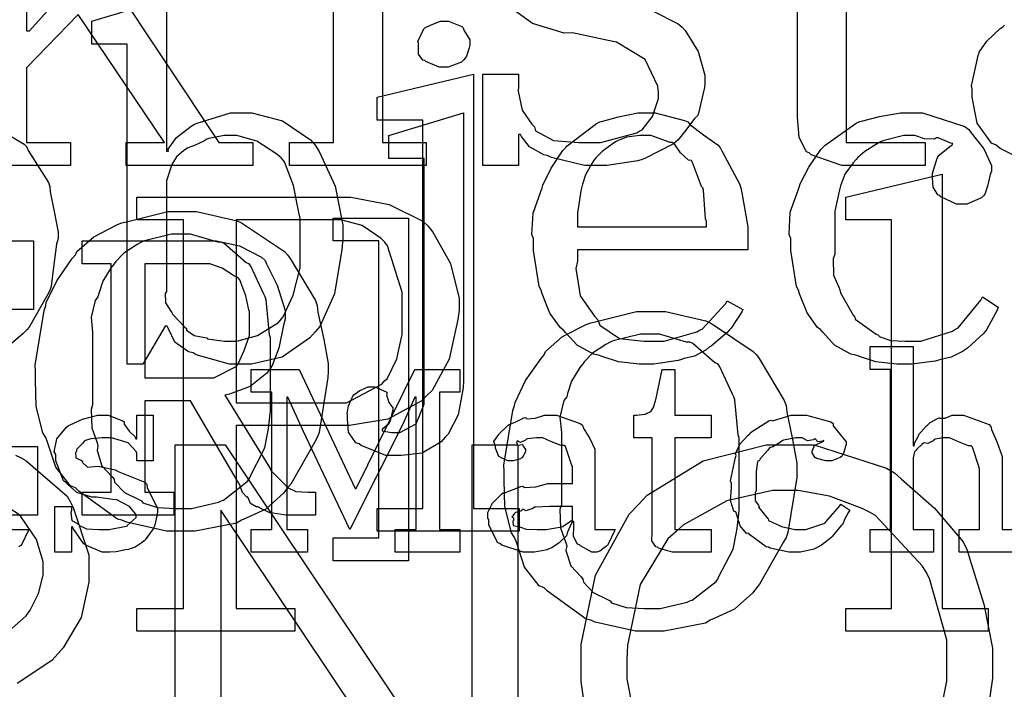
# Model space of a CAD drawing. Extents: x 0 to 8.5, y 0 to 11.
# Tile 330 of 379: x 4.668 to 5.266, y 8.074 to 8.481. Entities that reach past the tile are written whole.
import ezdxf

# ---------------------------------------------------------------- set-up
doc = ezdxf.new("R2010")
doc.units = 0
doc.layers.get('0').update_dxf_attribs({"linetype": 'CONTINUOUS'})

msp = doc.modelspace()

# ---------------------------------------------------------------- linework, layer by layer
at = {"color": 0}
for points in [[(4.61583, 8.64204), (4.67225, 8.65593), (4.67225, 8.47385), (4.67399, 8.47385), (4.70437, 8.50792), (4.74994, 8.55871), (4.72521, 8.55871), (4.72521, 8.5726), (4.80268, 8.5726), (4.80268, 8.55871), (4.77621, 8.55871), (4.7239, 8.50424), (4.78922, 8.40593), (4.80985, 8.40593), (4.80985, 8.39204), (4.73281, 8.39204), (4.73281, 8.40593), (4.75603, 8.40593), (4.70372, 8.48383), (4.67225, 8.45128), (4.67225, 8.40593), (4.69894, 8.40593), (4.69894, 8.39204), (4.61583, 8.39204)], [(5.17042, 8.55871), (5.17042, 8.40593), (5.21837, 8.40593), (5.21837, 8.39204), (5.21631, 8.39204), (5.21164, 8.39204), (5.21013, 8.39204), (5.20742, 8.39204), (5.20128, 8.39204), (5.19928, 8.39204), (5.19618, 8.39204), (5.18918, 8.39204), (5.1869, 8.39204), (5.18375, 8.39204), (5.17665, 8.39204), (5.17432, 8.39204), (5.17432, 8.39204), (5.16769, 8.39204), (5.14903, 8.39839), (5.14785, 8.39963), (5.14621, 8.40028), (5.14182, 8.40896), (5.14068, 8.42133), (5.14068, 8.42546), (5.14068, 8.55871)], [(5.05268, 8.48594), (5.06825, 8.47808), (5.07058, 8.47601), (5.07254, 8.47396), (5.08046, 8.46137), (5.08447, 8.44683), (5.08447, 8.44194), (5.08415, 8.43951), (5.08068, 8.42372), (5.07992, 8.42219), (5.07807, 8.42051), (5.07281, 8.41351), (5.06831, 8.40756), (5.06689, 8.40636), (5.06543, 8.40522), (5.04829, 8.39638), (5.04628, 8.39572), (5.04368, 8.39481), (5.02496, 8.39204), (5.01872, 8.39204), (5.01872, 8.39204), (5.01133, 8.39204), (4.99126, 8.39692), (4.98921, 8.39789), (4.9866, 8.39839), (4.97797, 8.40338), (4.97314, 8.40972), (4.9725, 8.41092), (4.97119, 8.41092), (4.97119, 8.39204), (4.94949, 8.39204), (4.94949, 8.4476), (4.97119, 8.4476), (4.97119, 8.44021), (4.97103, 8.43718), (4.97336, 8.42563), (4.97933, 8.4171), (4.98096, 8.41547), (4.98161, 8.41308), (4.9924, 8.40712), (5.00786, 8.40593), (5.01307, 8.40593), (5.02106, 8.40593), (5.04308, 8.41189), (5.04497, 8.41308), (5.04633, 8.41374), (5.05263, 8.42171), (5.05626, 8.43267), (5.05626, 8.43631), (5.05593, 8.44026), (5.04812, 8.45638), (5.03076, 8.4669), (5.02567, 8.46799), (5.00396, 8.47254), (4.99892, 8.4725), (4.97965, 8.47825), (4.96588, 8.48828)], [(5.27843, 8.39512), (5.26383, 8.40235), (5.26139, 8.4044), (5.25857, 8.40549), (5.24989, 8.41775), (5.24685, 8.43349), (5.24685, 8.43869), (5.24647, 8.44037), (5.25043, 8.45888), (5.25119, 8.46039), (5.25119, 8.46094), (5.25586, 8.4675), (5.26383, 8.47521), (5.26551, 8.47624), (5.26644, 8.47721)], [(4.66081, 8.41108), (4.6709, 8.40494), (4.67242, 8.40326), (4.67329, 8.40104), (4.68565, 8.38157), (4.68653, 8.37918), (4.68668, 8.37597), (4.68929, 8.36296), (4.69151, 8.35157), (4.69151, 8.34771), (4.69043, 8.34424), (4.68864, 8.33014), (4.68733, 8.31842), (4.68653, 8.31603), (4.68506, 8.31347), (4.67393, 8.29383), (4.67242, 8.29215), (4.67031, 8.28993), (4.66151, 8.28244)], [(4.55485, 8.34619), (4.6766, 8.34619), (4.6766, 8.30453), (4.65967, 8.30453)], [(5.27718, 8.15696), (5.23899, 8.15696), (5.23899, 8.17085), (5.25136, 8.17085), (5.25136, 8.20751), (5.25108, 8.20839), (5.24718, 8.22086), (5.24636, 8.22162), (5.24457, 8.22168), (5.23867, 8.22407), (5.23301, 8.2264), (5.23118, 8.2264), (5.22933, 8.2264), (5.22439, 8.22569), (5.22379, 8.22553), (5.22314, 8.22467), (5.22, 8.22299), (5.21778, 8.22342), (5.21729, 8.22314), (5.21631, 8.22233), (5.21338, 8.21989), (5.21289, 8.21907), (5.21272, 8.21881), (5.21192, 8.21789), (5.21099, 8.21436), (5.21099, 8.21317), (5.21099, 8.17085), (5.22336, 8.17085), (5.22336, 8.15696), (5.18494, 8.15696), (5.18494, 8.17085), (5.18494, 8.17085), (5.19732, 8.17085), (5.19732, 8.26807), (5.18494, 8.26807), (5.18494, 8.28196), (5.21099, 8.28196), (5.21099, 8.22162), (5.21164, 8.22162), (5.21164, 8.22162), (5.21213, 8.22358), (5.21414, 8.22737), (5.21446, 8.22792), (5.21419, 8.2284), (5.21913, 8.23378), (5.21967, 8.23421), (5.21967, 8.23421), (5.22136, 8.23574), (5.22613, 8.23833), (5.22683, 8.23856), (5.22689, 8.23833), (5.23042, 8.23833), (5.23469, 8.24029), (5.23617, 8.24029), (5.24169, 8.24029), (5.25717, 8.23454), (5.25831, 8.23335), (5.25857, 8.23161), (5.2621, 8.22374), (5.26503, 8.21517), (5.26503, 8.21229), (5.26503, 8.17085), (5.27718, 8.17085)], [(4.66206, 8.22119), (4.67899, 8.22119), (4.67899, 8.17953), (4.55485, 8.17953)], [(5.01292, 8.053), (5.00933, 8.07835), (5.00933, 8.08675), (5.00933, 8.08675), (5.00933, 8.10081), (5.01801, 8.14296), (5.03842, 8.18018), (5.04428, 8.18614), (5.04949, 8.19168), (5.08339, 8.21246), (5.12175, 8.22217), (5.13456, 8.22217), (5.15082, 8.22217), (5.19482, 8.20806), (5.19965, 8.20524), (5.20367, 8.20156), (5.22401, 8.18365), (5.24138, 8.16319), (5.24393, 8.15815), (5.24544, 8.15267), (5.2539, 8.12532), (5.25933, 8.09868), (5.25933, 8.08979), (5.25933, 8.0804), (5.25526, 8.05219)], [(4.66558, 8.21588), (4.66872, 8.21457), (4.67182, 8.21278), (4.697, 8.19108), (4.69889, 8.18787), (4.70053, 8.18408), (4.71018, 8.15539), (4.71018, 8.14578), (4.71018, 8.13867), (4.70546, 8.11735), (4.69461, 8.09885), (4.69151, 8.09543), (4.68761, 8.09104), (4.66661, 8.07721)], [(5.22461, 8.04432), (5.23156, 8.07861), (5.23156, 8.09), (5.23156, 8.10374), (5.22103, 8.141), (5.21897, 8.14492), (5.21674, 8.14839), (5.1881, 8.17925), (5.18446, 8.18138), (5.18012, 8.18349), (5.1601, 8.19103), (5.14106, 8.19439), (5.13476, 8.19439), (5.12549, 8.19439), (5.09771, 8.18815), (5.0715, 8.17361), (5.06685, 8.16943), (5.06201, 8.1651), (5.04514, 8.13726), (5.03738, 8.10042), (5.03711, 8.09153), (5.03711, 8.09153), (5.03711, 8.07986), (5.04394, 8.04486)], [(4.66129, 8.17085), (4.67367, 8.17085), (4.67324, 8.16992), (4.66938, 8.16178), (4.66889, 8.16108), (4.66769, 8.16026)]]:
    msp.add_lwpolyline(points, dxfattribs=at)
for points in [[(4.83208, 8.40593), (4.85878, 8.40593), (4.85878, 8.54482), (4.83208, 8.54482), (4.83208, 8.55871), (4.88851, 8.5726), (4.88851, 8.40593), (4.91521, 8.40593), (4.91521, 8.39204), (4.83208, 8.39204), (4.83208, 8.40593)], [(4.8029, 8.27132), (4.79557, 8.27132), (4.77544, 8.27696), (4.7736, 8.27806), (4.77061, 8.27865), (4.76237, 8.28467), (4.75851, 8.29275), (4.75776, 8.29432), (4.75646, 8.29432), (4.743, 8.27132), (4.73346, 8.27132), (4.73346, 8.46576), (4.71197, 8.46576), (4.71197, 8.47965), (4.75732, 8.49354), (4.75732, 8.40067), (4.75863, 8.40067), (4.75836, 8.40192), (4.76335, 8.40901), (4.7724, 8.41601), (4.77425, 8.41715), (4.77604, 8.41775), (4.79617, 8.4241), (4.8029, 8.4241), (4.80914, 8.4241), (4.8279, 8.41917), (4.84478, 8.40767), (4.8476, 8.40435), (4.85004, 8.40044), (4.85975, 8.37944), (4.86453, 8.35568), (4.86453, 8.34771), (4.86393, 8.34099), (4.85938, 8.31407), (4.85042, 8.29417), (4.8476, 8.29085), (4.84446, 8.28717), (4.82753, 8.2755), (4.80903, 8.27132), (4.8029, 8.27132)], [(4.92583, 8.45187), (4.92296, 8.45187), (4.91499, 8.45514), (4.91433, 8.45578), (4.91319, 8.45611), (4.91043, 8.45958), (4.91043, 8.46376), (4.91043, 8.46511), (4.91043, 8.46642), (4.9101, 8.46729), (4.91368, 8.4751), (4.91433, 8.47575), (4.91433, 8.47575), (4.91818, 8.47743), (4.92389, 8.47965), (4.92583, 8.47965), (4.92876, 8.47965), (4.93685, 8.4764), (4.93756, 8.47575), (4.93799, 8.47428), (4.94168, 8.46843), (4.94168, 8.46642), (4.94168, 8.46511), (4.94119, 8.46349), (4.93972, 8.45844), (4.93815, 8.45638), (4.93756, 8.45578), (4.93658, 8.45481), (4.9285, 8.45187), (4.92583, 8.45187)], [(4.88531, 8.18354), (4.91308, 8.18354), (4.91308, 8.41965), (4.88531, 8.41965), (4.88531, 8.43354), (4.9439, 8.44743), (4.9439, 8.18354), (4.97168, 8.18354), (4.97168, 8.16965), (4.88531, 8.16965), (4.88531, 8.18354)], [(4.89589, 8.21576), (4.89051, 8.21576), (4.87554, 8.22174), (4.8744, 8.22293), (4.8724, 8.22353), (4.86783, 8.22999), (4.86724, 8.23807), (4.86724, 8.24072), (4.86703, 8.241), (4.86794, 8.24593), (4.8705, 8.2519), (4.87115, 8.25265), (4.87125, 8.25271), (4.87483, 8.25515), (4.87989, 8.25743), (4.88157, 8.25743), (4.884, 8.25743), (4.89079, 8.25439), (4.89133, 8.25375), (4.89094, 8.25256), (4.89236, 8.24799), (4.89481, 8.24468), (4.89481, 8.24354), (4.89464, 8.24289), (4.89318, 8.23671), (4.89285, 8.23617), (4.89253, 8.23508), (4.88872, 8.23199), (4.88829, 8.23182), (4.88829, 8.23074), (4.88829, 8.23074), (4.89399, 8.22965), (4.89589, 8.22965), (4.89914, 8.22965), (4.90896, 8.23503), (4.9139, 8.24696), (4.9139, 8.25092), (4.9139, 8.39632), (4.89242, 8.39632), (4.89242, 8.41021), (4.93778, 8.4241), (4.93778, 8.2609), (4.9375, 8.25678), (4.93457, 8.24046), (4.92854, 8.22868), (4.92671, 8.22683), (4.92432, 8.22407), (4.91265, 8.21718), (4.90007, 8.21576), (4.89589, 8.21576)], [(5.04872, 8.27132), (5.04449, 8.27132), (5.03196, 8.27268), (5.02197, 8.27587), (5.01986, 8.27675), (5.01682, 8.27724), (5.00678, 8.28276), (4.99983, 8.29053), (4.99837, 8.29215), (4.99664, 8.29324), (4.99024, 8.30231), (4.98568, 8.31392), (4.98492, 8.31625), (4.98383, 8.31836), (4.98036, 8.34039), (4.98036, 8.34771), (4.97928, 8.34999), (4.98004, 8.36301), (4.98469, 8.37625), (4.98557, 8.37853), (4.98606, 8.38004), (4.9911, 8.3904), (4.99815, 8.40115), (4.99968, 8.40283), (5.00076, 8.40403), (5.01867, 8.41758), (5.02072, 8.41846), (5.02175, 8.41872), (5.03201, 8.42165), (5.04372, 8.4241), (5.04764, 8.4241), (5.05425, 8.4241), (5.07215, 8.41943), (5.07411, 8.41846), (5.07525, 8.41683), (5.08365, 8.41064), (5.0925, 8.40435), (5.09386, 8.40261), (5.09506, 8.40044), (5.10547, 8.38092), (5.10622, 8.37853), (5.10693, 8.37537), (5.11057, 8.35482), (5.11057, 8.34793), (5.11057, 8.34076), (5.00706, 8.34076), (5.00706, 8.33382), (5.00603, 8.32949), (5.00863, 8.31278), (5.01736, 8.3004), (5.01942, 8.29824), (5.02061, 8.29497), (5.0325, 8.28683), (5.04742, 8.28521), (5.0524, 8.28521), (5.05963, 8.28521), (5.07949, 8.29085), (5.08128, 8.29194), (5.08279, 8.29254), (5.09694, 8.30794), (5.09799, 8.30974), (5.10753, 8.30453), (5.10693, 8.30306), (5.10037, 8.29318), (5.0995, 8.29215), (5.09804, 8.29058), (5.08832, 8.28228), (5.08713, 8.28153), (5.08518, 8.27994), (5.07818, 8.27615), (5.07183, 8.27463), (5.07021, 8.27414), (5.06814, 8.27344), (5.05354, 8.27132), (5.04872, 8.27132)], [(5.20529, 8.27132), (5.20101, 8.27132), (5.18832, 8.27268), (5.17833, 8.27587), (5.17622, 8.27675), (5.17318, 8.27724), (5.16314, 8.28282), (5.15619, 8.29075), (5.15474, 8.29238), (5.153, 8.29346), (5.1466, 8.30246), (5.14204, 8.31396), (5.14128, 8.31625), (5.14019, 8.31836), (5.13672, 8.34039), (5.13672, 8.34771), (5.13564, 8.3501), (5.13639, 8.36356), (5.14106, 8.37706), (5.14193, 8.37939), (5.14242, 8.38086), (5.14757, 8.39106), (5.15489, 8.40164), (5.15647, 8.40326), (5.15761, 8.40435), (5.17643, 8.41781), (5.1786, 8.41868), (5.17964, 8.41889), (5.19065, 8.42171), (5.20324, 8.4241), (5.20747, 8.4241), (5.21679, 8.4241), (5.24251, 8.41564), (5.24479, 8.4139), (5.24625, 8.41194), (5.2539, 8.40213), (5.25868, 8.39193), (5.25868, 8.38851), (5.25782, 8.38644), (5.25618, 8.37939), (5.25467, 8.37468), (5.2539, 8.37375), (5.25265, 8.37244), (5.24365, 8.36854), (5.24067, 8.36854), (5.23731, 8.36854), (5.22792, 8.37289), (5.22721, 8.37375), (5.22597, 8.37418), (5.22314, 8.37885), (5.22287, 8.3845), (5.22287, 8.38633), (5.22271, 8.3871), (5.22558, 8.39643), (5.22613, 8.39719), (5.22624, 8.39794), (5.23406, 8.40414), (5.23503, 8.40457), (5.23503, 8.40565), (5.23438, 8.40528), (5.22624, 8.40875), (5.22526, 8.4089), (5.2239, 8.4081), (5.21793, 8.40831), (5.21203, 8.41021), (5.21007, 8.41021), (5.20535, 8.41021), (5.1926, 8.40696), (5.19119, 8.40631), (5.18881, 8.40489), (5.18164, 8.40056), (5.1774, 8.39686), (5.17643, 8.39567), (5.17458, 8.39356), (5.1696, 8.38667), (5.16743, 8.38118), (5.16689, 8.37961), (5.16618, 8.37717), (5.16342, 8.36421), (5.16342, 8.35986), (5.16342, 8.33817), (5.16238, 8.33529), (5.16265, 8.32536), (5.1659, 8.31808), (5.16644, 8.31646), (5.16689, 8.31456), (5.17458, 8.30094), (5.17557, 8.29975), (5.17572, 8.29856), (5.18847, 8.28956), (5.18989, 8.2889), (5.19038, 8.28797), (5.19749, 8.28569), (5.20594, 8.28521), (5.20876, 8.28521), (5.21576, 8.28521), (5.23503, 8.29139), (5.23676, 8.29258), (5.23833, 8.29324), (5.25222, 8.31011), (5.25325, 8.31213), (5.26258, 8.30583), (5.26215, 8.30404), (5.25581, 8.29249), (5.25499, 8.29129), (5.25364, 8.28965), (5.24403, 8.28093), (5.24283, 8.28022), (5.241, 8.27886), (5.23421, 8.27556), (5.22792, 8.27414), (5.22635, 8.27371), (5.22433, 8.27311), (5.21001, 8.27132), (5.20529, 8.27132)], [(4.79596, 8.28521), (4.80013, 8.28521), (4.81272, 8.28863), (4.82531, 8.2966), (4.82721, 8.29889), (4.82813, 8.30003), (4.83421, 8.31315), (4.83849, 8.32981), (4.83849, 8.33535), (4.83849, 8.36008), (4.83772, 8.36344), (4.83453, 8.37993), (4.82904, 8.39426), (4.82721, 8.39654), (4.82433, 8.39882), (4.81228, 8.40679), (4.80003, 8.41021), (4.79596, 8.41021), (4.79243, 8.41021), (4.78299, 8.40842), (4.78185, 8.40804), (4.78011, 8.40685), (4.77425, 8.40414), (4.77035, 8.40283), (4.76947, 8.40218), (4.76785, 8.40115), (4.76335, 8.39725), (4.76112, 8.39361), (4.76058, 8.39264), (4.75999, 8.39085), (4.75732, 8.38276), (4.75732, 8.38004), (4.75732, 8.31537), (4.75646, 8.31413), (4.75672, 8.30843), (4.76004, 8.30354), (4.76058, 8.30257), (4.76112, 8.30137), (4.76856, 8.29368), (4.76947, 8.29303), (4.76958, 8.29189), (4.77408, 8.28874), (4.78065, 8.28754), (4.78185, 8.28717), (4.78233, 8.28668), (4.79254, 8.28521), (4.79596, 8.28521)], [(5.00706, 8.35465), (5.08539, 8.35465), (5.08539, 8.35792), (5.08479, 8.35949), (5.08356, 8.37696), (5.08322, 8.37853), (5.08247, 8.37929), (5.07704, 8.39388), (5.07628, 8.39501), (5.07454, 8.39518), (5.06961, 8.39979), (5.06575, 8.40543), (5.06456, 8.40608), (5.06337, 8.40597), (5.05154, 8.41021), (5.04764, 8.41021), (5.04492, 8.41021), (5.03683, 8.40924), (5.03131, 8.40696), (5.03006, 8.40631), (5.02815, 8.40489), (5.02214, 8.4005), (5.01812, 8.39665), (5.01725, 8.39546), (5.01574, 8.39328), (5.01183, 8.38624), (5.0101, 8.38058), (5.00965, 8.37896), (5.00917, 8.37657), (5.00706, 8.36307), (5.00706, 8.35856), (5.00706, 8.35465)], [(5.17014, 8.12278), (5.19792, 8.12278), (5.19792, 8.35889), (5.17014, 8.35889), (5.17014, 8.37278), (5.22874, 8.38667), (5.22874, 8.12278), (5.25651, 8.12278), (5.25651, 8.10889), (5.17014, 8.10889), (5.17014, 8.12278)], [(4.73936, 8.12278), (4.76758, 8.12278), (4.76758, 8.35889), (4.73936, 8.35889), (4.73936, 8.37278), (4.86154, 8.37278), (4.86931, 8.37278), (4.89264, 8.36838), (4.91308, 8.35812), (4.91624, 8.35519), (4.91911, 8.35146), (4.92996, 8.33247), (4.93511, 8.31114), (4.93511, 8.30399), (4.9344, 8.29839), (4.92919, 8.27425), (4.91883, 8.25521), (4.91558, 8.25211), (4.91211, 8.24875), (4.89182, 8.2379), (4.8686, 8.23389), (4.86089, 8.23389), (4.79969, 8.23389), (4.79969, 8.12278), (4.83529, 8.12278), (4.83529, 8.10889), (4.73936, 8.10889), (4.73936, 8.12278)], [(4.7665, 8.16965), (4.75743, 8.16965), (4.73296, 8.17529), (4.73025, 8.17637), (4.72749, 8.17697), (4.704, 8.19401), (4.70204, 8.19612), (4.699, 8.19721), (4.69011, 8.20861), (4.68511, 8.22379), (4.68403, 8.22672), (4.68218, 8.2296), (4.67811, 8.2455), (4.67774, 8.26156), (4.67774, 8.26688), (4.67746, 8.27056), (4.68294, 8.30382), (4.68403, 8.30681), (4.68431, 8.30881), (4.6906, 8.322), (4.70008, 8.3355), (4.70204, 8.33763), (4.70285, 8.33968), (4.71322, 8.34874), (4.72749, 8.35607), (4.73025, 8.35715), (4.73296, 8.35775), (4.75808, 8.3641), (4.7665, 8.3641), (4.77561, 8.3641), (4.80018, 8.35835), (4.80296, 8.35715), (4.80539, 8.35547), (4.829, 8.33979), (4.83094, 8.33763), (4.83257, 8.33539), (4.84787, 8.30985), (4.84896, 8.30681), (4.84939, 8.30279), (4.85286, 8.28629), (4.85547, 8.27175), (4.85547, 8.26688), (4.85542, 8.26318), (4.85004, 8.22971), (4.84896, 8.22672), (4.84728, 8.22364), (4.8329, 8.19829), (4.83094, 8.19612), (4.82872, 8.19299), (4.81771, 8.18321), (4.80567, 8.17757), (4.80296, 8.17637), (4.79992, 8.17469), (4.77485, 8.16965), (4.7665, 8.16965)], [(4.79969, 8.24778), (4.85894, 8.24778), (4.86669, 8.24778), (4.88818, 8.259), (4.88997, 8.26124), (4.89133, 8.26237), (4.89735, 8.27453), (4.90061, 8.28933), (4.90061, 8.29422), (4.90061, 8.31244), (4.9005, 8.31494), (4.89171, 8.34321), (4.88997, 8.34543), (4.88781, 8.34765), (4.87631, 8.35547), (4.86328, 8.35889), (4.85894, 8.35889), (4.79969, 8.35889), (4.79969, 8.24778)], [(4.85861, 8.16564), (4.88639, 8.16564), (4.88639, 8.34619), (4.85861, 8.34619), (4.85861, 8.36008), (4.9044, 8.36008), (4.9044, 8.15175), (4.85861, 8.15175), (4.85861, 8.16564)], [(4.70611, 8.19342), (4.72368, 8.19342), (4.72368, 8.33231), (4.70611, 8.33231), (4.70611, 8.34619), (4.78315, 8.34619), (4.78776, 8.34619), (4.80176, 8.34321), (4.81515, 8.33626), (4.81722, 8.33425), (4.81814, 8.33214), (4.82465, 8.31917), (4.82937, 8.30382), (4.82937, 8.29867), (4.8284, 8.29497), (4.82557, 8.28097), (4.82156, 8.27035), (4.82004, 8.26828), (4.81831, 8.26585), (4.80826, 8.2576), (4.79568, 8.2531), (4.79269, 8.25244), (4.82026, 8.20774), (4.82086, 8.20649), (4.82992, 8.19749), (4.83089, 8.19689), (4.83083, 8.19624), (4.83599, 8.19385), (4.84321, 8.19342), (4.84565, 8.19342), (4.84782, 8.19342), (4.84782, 8.17953), (4.83263, 8.17953), (4.82975, 8.17953), (4.82189, 8.18061), (4.82113, 8.18083), (4.8201, 8.18093), (4.81347, 8.18414), (4.81288, 8.18451), (4.81174, 8.18451), (4.80843, 8.18658), (4.80701, 8.19), (4.80658, 8.1906), (4.80621, 8.19043), (4.8036, 8.19319), (4.8016, 8.19829), (4.80117, 8.19906), (4.77186, 8.24897), (4.74408, 8.24897), (4.74408, 8.19342), (4.76188, 8.19342), (4.76188, 8.17953), (4.70611, 8.17953), (4.70611, 8.19342)], [(4.7665, 8.18354), (4.77251, 8.18354), (4.78885, 8.18733), (4.79058, 8.1881), (4.79189, 8.18853), (4.80643, 8.19993), (4.80751, 8.20133), (4.80794, 8.20247), (4.81674, 8.21962), (4.81728, 8.22151), (4.81749, 8.2226), (4.81922, 8.23221), (4.82053, 8.24294), (4.82053, 8.24647), (4.82053, 8.28728), (4.81993, 8.28901), (4.81782, 8.31033), (4.81728, 8.31222), (4.81646, 8.31386), (4.8086, 8.33078), (4.80751, 8.33219), (4.80578, 8.33285), (4.79232, 8.34467), (4.79058, 8.34543), (4.78847, 8.34549), (4.77197, 8.35021), (4.7665, 8.35021), (4.76042, 8.35021), (4.74387, 8.34625), (4.74219, 8.34543), (4.73947, 8.34392), (4.73139, 8.33871), (4.72657, 8.33365), (4.72547, 8.33219), (4.72364, 8.32997), (4.71864, 8.32178), (4.71625, 8.31418), (4.71571, 8.31222), (4.71403, 8.31), (4.71158, 8.29981), (4.71246, 8.29042), (4.71246, 8.28728), (4.71246, 8.24647), (4.71158, 8.24365), (4.71197, 8.23258), (4.71517, 8.22347), (4.71571, 8.22151), (4.71511, 8.21875), (4.7181, 8.20947), (4.72439, 8.20281), (4.72547, 8.20133), (4.72581, 8.1996), (4.73172, 8.19331), (4.74046, 8.18892), (4.74219, 8.1881), (4.74289, 8.18696), (4.75185, 8.18414), (4.76281, 8.18354), (4.7665, 8.18354)], [(4.74408, 8.26286), (4.78119, 8.26286), (4.78608, 8.26286), (4.79958, 8.26975), (4.80072, 8.27111), (4.801, 8.27186), (4.80458, 8.27946), (4.80767, 8.28868), (4.80767, 8.29172), (4.80767, 8.30322), (4.80735, 8.30419), (4.80544, 8.31287), (4.80186, 8.32243), (4.80072, 8.32383), (4.79872, 8.32482), (4.79113, 8.32954), (4.78364, 8.33231), (4.78119, 8.33231), (4.74408, 8.33231), (4.74408, 8.26286)], [(5.05132, 8.10889), (5.04226, 8.10889), (5.01779, 8.11453), (5.01508, 8.11561), (5.01232, 8.11621), (4.98882, 8.13325), (4.98687, 8.13536), (4.98383, 8.13644), (4.97493, 8.14785), (4.96994, 8.16303), (4.96886, 8.16596), (4.96701, 8.16883), (4.96294, 8.18474), (4.96257, 8.20079), (4.96257, 8.20611), (4.96229, 8.20979), (4.96778, 8.24306), (4.96886, 8.24604), (4.96913, 8.24804), (4.97542, 8.26124), (4.98492, 8.27474), (4.98687, 8.27686), (4.98768, 8.27892), (4.99804, 8.28797), (5.01232, 8.29531), (5.01508, 8.29639), (5.01779, 8.29699), (5.04292, 8.30333), (5.05132, 8.30333), (5.06044, 8.30333), (5.08501, 8.29758), (5.08778, 8.29639), (5.09022, 8.29471), (5.11382, 8.27903), (5.11578, 8.27686), (5.1174, 8.27463), (5.13271, 8.24908), (5.13379, 8.24604), (5.13422, 8.24203), (5.13769, 8.22553), (5.14031, 8.21099), (5.14031, 8.20611), (5.14025, 8.20242), (5.13488, 8.16894), (5.13379, 8.16596), (5.13211, 8.16287), (5.11774, 8.13753), (5.11578, 8.13536), (5.11356, 8.13222), (5.10254, 8.12244), (5.0905, 8.11681), (5.08778, 8.11561), (5.08475, 8.11393), (5.05968, 8.10889), (5.05132, 8.10889)], [(5.05132, 8.12278), (5.05735, 8.12278), (5.07368, 8.12657), (5.07542, 8.12733), (5.07671, 8.12776), (5.09125, 8.13917), (5.09233, 8.14057), (5.09278, 8.14171), (5.10157, 8.15886), (5.10211, 8.16075), (5.10232, 8.16183), (5.10406, 8.17144), (5.10536, 8.18218), (5.10536, 8.18571), (5.10536, 8.22651), (5.10476, 8.22825), (5.10265, 8.24957), (5.10211, 8.25146), (5.10129, 8.2531), (5.09343, 8.27001), (5.09233, 8.27143), (5.0906, 8.27208), (5.07715, 8.2839), (5.07542, 8.28467), (5.07329, 8.28472), (5.05681, 8.28944), (5.05132, 8.28944), (5.04525, 8.28944), (5.02869, 8.28549), (5.02701, 8.28467), (5.02431, 8.28315), (5.01622, 8.27794), (5.01139, 8.27289), (5.01031, 8.27143), (5.00846, 8.26921), (5.00347, 8.26101), (5.00108, 8.25342), (5.00054, 8.25146), (4.99886, 8.24924), (4.99642, 8.23904), (4.99729, 8.22965), (4.99729, 8.22651), (4.99729, 8.18571), (4.99642, 8.18289), (4.99681, 8.17182), (5, 8.16271), (5.00054, 8.16075), (4.99994, 8.15799), (5.00293, 8.14871), (5.00922, 8.14204), (5.01031, 8.14057), (5.01064, 8.13883), (5.01654, 8.13254), (5.02528, 8.12815), (5.02701, 8.12733), (5.02772, 8.12619), (5.03668, 8.12337), (5.04764, 8.12278), (5.05132, 8.12278)], [(4.80871, 8.17085), (4.82129, 8.17085), (4.82129, 8.25418), (4.80871, 8.25418), (4.80871, 8.26807), (4.838, 8.26807), (4.87207, 8.19558), (4.8725, 8.19558), (4.90831, 8.26807), (4.93565, 8.26807), (4.93565, 8.25418), (4.92329, 8.25418), (4.92329, 8.17085), (4.93565, 8.17085), (4.93565, 8.15696), (4.89638, 8.15696), (4.89638, 8.17085), (4.90896, 8.17085), (4.90896, 8.25114), (4.90831, 8.25114), (4.90093, 8.23486), (4.86882, 8.17085), (4.84039, 8.23074), (4.83106, 8.25114), (4.8304, 8.25114), (4.8304, 8.17085), (4.84299, 8.17085), (4.84299, 8.15696), (4.80871, 8.15696), (4.80871, 8.17085)], [(5.06787, 8.15696), (5.06483, 8.15696), (5.05626, 8.1595), (5.05572, 8.16), (5.05469, 8.16026), (5.05231, 8.16396), (5.05246, 8.16917), (5.05246, 8.17085), (5.05246, 8.2264), (5.04139, 8.2264), (5.04139, 8.24029), (5.04292, 8.24029), (5.04292, 8.24029), (5.04801, 8.24083), (5.04833, 8.24094), (5.04867, 8.241), (5.0516, 8.24251), (5.05181, 8.24268), (5.05181, 8.24268), (5.05344, 8.24522), (5.05354, 8.2455), (5.05354, 8.2455), (5.05453, 8.24924), (5.05464, 8.24963), (5.05854, 8.26807), (5.06614, 8.26807), (5.06614, 8.24029), (5.08826, 8.24029), (5.08826, 8.2264), (5.06614, 8.2264), (5.06614, 8.17085), (5.08826, 8.17085), (5.08826, 8.15696), (5.08729, 8.15696), (5.08507, 8.15696), (5.08436, 8.15696), (5.08311, 8.15696), (5.08029, 8.15696), (5.07937, 8.15696), (5.07796, 8.15696), (5.07476, 8.15696), (5.07374, 8.15696), (5.07226, 8.15696), (5.06896, 8.15696), (5.06787, 8.15696)], [(4.72168, 8.15696), (4.71821, 8.15696), (4.70876, 8.16097), (4.70779, 8.16174), (4.70682, 8.16217), (4.70053, 8.17139), (4.70019, 8.17236), (4.69954, 8.17236), (4.69954, 8.15696), (4.68956, 8.15696), (4.68956, 8.18474), (4.69954, 8.18474), (4.69954, 8.18235), (4.69911, 8.18099), (4.69987, 8.17622), (4.70335, 8.17443), (4.7041, 8.17389), (4.704, 8.17344), (4.70871, 8.17122), (4.71631, 8.17085), (4.71886, 8.17085), (4.72254, 8.17085), (4.73275, 8.17269), (4.73361, 8.17301), (4.73346, 8.17324), (4.73882, 8.17811), (4.73882, 8.17974), (4.7385, 8.18024), (4.73481, 8.18468), (4.72706, 8.18875), (4.72472, 8.18907), (4.71474, 8.19037), (4.71203, 8.19037), (4.7029, 8.19319), (4.6971, 8.19824), (4.69607, 8.19928), (4.69482, 8.20031), (4.69, 8.2124), (4.69, 8.21642), (4.68913, 8.21799), (4.69065, 8.22597), (4.6965, 8.23296), (4.69781, 8.234), (4.69874, 8.23443), (4.70632, 8.23779), (4.71556, 8.24029), (4.71864, 8.24029), (4.7219, 8.24029), (4.73079, 8.23687), (4.73167, 8.23617), (4.73167, 8.23475), (4.73465, 8.23047), (4.73828, 8.22706), (4.73861, 8.22597), (4.73926, 8.22597), (4.73926, 8.24029), (4.74924, 8.24029), (4.74924, 8.21251), (4.73926, 8.21251), (4.73926, 8.21707), (4.73888, 8.21826), (4.73406, 8.22353), (4.72396, 8.2264), (4.7206, 8.2264), (4.71826, 8.2264), (4.71137, 8.22592), (4.70811, 8.22478), (4.70736, 8.22444), (4.70654, 8.22314), (4.70258, 8.2194), (4.70258, 8.21815), (4.7021, 8.2175), (4.70231, 8.21425), (4.70562, 8.21272), (4.70628, 8.21229), (4.70606, 8.21164), (4.70925, 8.20856), (4.71576, 8.20921), (4.7169, 8.20904), (4.72624, 8.20708), (4.72792, 8.20594), (4.74425, 8.19943), (4.74533, 8.1984), (4.74556, 8.19629), (4.74892, 8.18951), (4.75185, 8.18365), (4.75185, 8.18169), (4.75157, 8.17996), (4.75, 8.17269), (4.74968, 8.17193), (4.74929, 8.17111), (4.74447, 8.1645), (4.74382, 8.1639), (4.74251, 8.16287), (4.73833, 8.1601), (4.73519, 8.15901), (4.73426, 8.15869), (4.73236, 8.15831), (4.72672, 8.15717), (4.72293, 8.15696), (4.72168, 8.15696)], [(4.97879, 8.15696), (4.97407, 8.15696), (4.96104, 8.16129), (4.9599, 8.16217), (4.95865, 8.16265), (4.95318, 8.17339), (4.95318, 8.17692), (4.95264, 8.17719), (4.95258, 8.1811), (4.95481, 8.1856), (4.95514, 8.18625), (4.95503, 8.18636), (4.9611, 8.19254), (4.96186, 8.19299), (4.96235, 8.19276), (4.97254, 8.19689), (4.97379, 8.1971), (4.97493, 8.19635), (4.98178, 8.19672), (4.9891, 8.19863), (4.9916, 8.19863), (5.00396, 8.19863), (5.00396, 8.20904), (5.00364, 8.20958), (4.99978, 8.22114), (4.99897, 8.22185), (4.99713, 8.22185), (4.99132, 8.22413), (4.98594, 8.2264), (4.98421, 8.2264), (4.98221, 8.2264), (4.97678, 8.22586), (4.97618, 8.22575), (4.97553, 8.22499), (4.97239, 8.22358), (4.97065, 8.22461), (4.97032, 8.22444), (4.97032, 8.22424), (4.97006, 8.2239), (4.9706, 8.22194), (4.97347, 8.2225), (4.97379, 8.22228), (4.97396, 8.22136), (4.97553, 8.21929), (4.97553, 8.21858), (4.97526, 8.21761), (4.97336, 8.21436), (4.97293, 8.21403), (4.9725, 8.21365), (4.96793, 8.21251), (4.96642, 8.21251), (4.96479, 8.21251), (4.96035, 8.21451), (4.9599, 8.2149), (4.95936, 8.21511), (4.95731, 8.22017), (4.95731, 8.22185), (4.95714, 8.22185), (4.95628, 8.22428), (4.9591, 8.22825), (4.95947, 8.22879), (4.95975, 8.22917), (4.9649, 8.23421), (4.96556, 8.23465), (4.96556, 8.2346), (4.96924, 8.23594), (4.97456, 8.23856), (4.97553, 8.23876), (4.97624, 8.23801), (4.98144, 8.23839), (4.98708, 8.24029), (4.98899, 8.24029), (4.99425, 8.24029), (5.00874, 8.23525), (5.01004, 8.23421), (5.01047, 8.23258), (5.01449, 8.22607), (5.01764, 8.21951), (5.01764, 8.21729), (5.01764, 8.17085), (5.03, 8.17085), (5.02957, 8.16992), (5.02572, 8.16178), (5.02522, 8.16108), (5.02403, 8.16026), (5.02061, 8.1575), (5.01882, 8.15696), (5.01828, 8.15696), (5.01579, 8.15696), (5.00885, 8.16075), (5.00831, 8.16151), (5.00711, 8.16189), (5.00467, 8.1665), (5.00483, 8.17219), (5.00483, 8.1741), (5.00483, 8.17563), (5.00396, 8.17563), (5.00342, 8.17464), (5.00103, 8.16906), (5.00071, 8.16846), (5.00038, 8.16699), (4.99642, 8.16303), (4.99593, 8.1626), (4.99479, 8.16189), (4.99138, 8.15967), (4.98926, 8.15875), (4.98856, 8.15847), (4.98768, 8.1581), (4.98101, 8.15696), (4.97879, 8.15696)], [(5.13976, 8.15696), (5.13558, 8.15696), (5.12424, 8.1595), (5.12304, 8.16), (5.12164, 8.16026), (5.11171, 8.16758), (5.11089, 8.16846), (5.10969, 8.1684), (5.10596, 8.17301), (5.10374, 8.18024), (5.10331, 8.18147), (5.10206, 8.18186), (5.10004, 8.18837), (5.10069, 8.19607), (5.10069, 8.19863), (5.10004, 8.20025), (5.10303, 8.21451), (5.10351, 8.21576), (5.10308, 8.21679), (5.10563, 8.2226), (5.11083, 8.22814), (5.11176, 8.229), (5.11225, 8.22971), (5.12332, 8.23682), (5.12457, 8.23725), (5.12549, 8.23687), (5.13699, 8.24029), (5.14085, 8.24029), (5.14621, 8.24029), (5.16103, 8.23617), (5.16233, 8.23529), (5.16249, 8.23372), (5.16661, 8.22851), (5.17036, 8.22401), (5.17036, 8.2225), (5.16982, 8.22119), (5.16862, 8.21701), (5.16792, 8.2155), (5.16754, 8.21511), (5.16661, 8.21446), (5.16157, 8.21251), (5.15994, 8.21251), (5.15799, 8.21251), (5.15256, 8.21397), (5.15213, 8.21425), (5.15142, 8.21442), (5.14974, 8.21739), (5.14974, 8.21838), (5.14974, 8.21838), (5.15115, 8.22185), (5.15147, 8.22206), (5.15147, 8.22206), (5.15614, 8.22433), (5.15668, 8.22444), (5.15668, 8.22487), (5.15608, 8.22439), (5.15315, 8.22396), (5.15158, 8.22592), (5.15104, 8.22597), (5.1505, 8.22526), (5.14692, 8.22461), (5.1435, 8.2264), (5.14236, 8.2264), (5.13965, 8.2264), (5.13232, 8.22499), (5.13151, 8.22467), (5.13015, 8.22364), (5.12571, 8.22108), (5.12375, 8.22032), (5.12326, 8.21989), (5.12244, 8.21881), (5.11794, 8.21343), (5.11762, 8.21272), (5.11638, 8.21208), (5.11567, 8.20606), (5.11567, 8.20404), (5.11567, 8.1945), (5.11507, 8.19314), (5.11496, 8.18815), (5.11708, 8.18549), (5.1174, 8.18474), (5.11697, 8.18425), (5.12224, 8.1779), (5.12283, 8.17736), (5.12321, 8.17632), (5.13026, 8.1729), (5.13108, 8.17258), (5.13108, 8.17253), (5.13906, 8.17085), (5.14171, 8.17085), (5.14572, 8.17085), (5.15679, 8.17432), (5.15776, 8.17497), (5.15799, 8.17535), (5.1665, 8.18511), (5.1671, 8.18625), (5.17253, 8.18257), (5.17165, 8.18121), (5.16938, 8.17681), (5.16857, 8.17469), (5.16818, 8.1741), (5.16721, 8.17318), (5.16189, 8.16656), (5.16124, 8.16585), (5.15978, 8.16471), (5.15533, 8.16118), (5.15278, 8.15978), (5.15192, 8.15935), (5.15072, 8.15875), (5.14247, 8.15696), (5.13976, 8.15696)], [(4.76253, 7.95828), (4.76253, 8.22217), (4.79292, 8.22217), (4.94308, 7.99799), (4.94308, 8.22217), (4.97086, 8.22217), (4.97086, 7.95828), (4.94049, 7.95828), (4.79031, 8.18246), (4.79031, 7.95828), (4.76253, 7.95828)], [(4.52962, 8.09717), (4.60667, 8.09717), (4.61697, 8.09717), (4.64507, 8.10172), (4.64789, 8.1026), (4.65012, 8.10308), (4.66183, 8.10921), (4.67204, 8.11838), (4.6735, 8.12039), (4.67453, 8.12164), (4.67953, 8.13189), (4.6824, 8.14296), (4.6824, 8.14665), (4.6824, 8.15115), (4.67833, 8.16465), (4.66883, 8.17871), (4.66613, 8.18093), (4.66249, 8.18317), (4.64393, 8.19097), (4.62244, 8.19439), (4.61535, 8.19439), (4.52962, 8.19439), (4.52962, 8.09717)], [(4.98465, 8.17085), (4.98807, 8.17085), (4.99735, 8.17231), (4.99832, 8.17258), (4.99826, 8.17275), (5.00396, 8.17654), (5.00396, 8.17779), (5.00396, 8.18474), (4.99311, 8.18474), (4.99007, 8.18474), (4.98178, 8.1844), (4.98096, 8.18431), (4.97987, 8.18343), (4.97558, 8.18207), (4.97379, 8.18317), (4.97336, 8.183), (4.97299, 8.18218), (4.96946, 8.18104), (4.96924, 8.18083), (4.96864, 8.18024), (4.96707, 8.17817), (4.96815, 8.1779), (4.96815, 8.17779), (4.96815, 8.17626), (4.96778, 8.17583), (4.96804, 8.17324), (4.97174, 8.17242), (4.9725, 8.17215), (4.9725, 8.17215), (4.97597, 8.17101), (4.98247, 8.17085), (4.98465, 8.17085)]]:
    msp.add_lwpolyline(points, close=True, dxfattribs=at)

doc.saveas('drawing.dxf')
